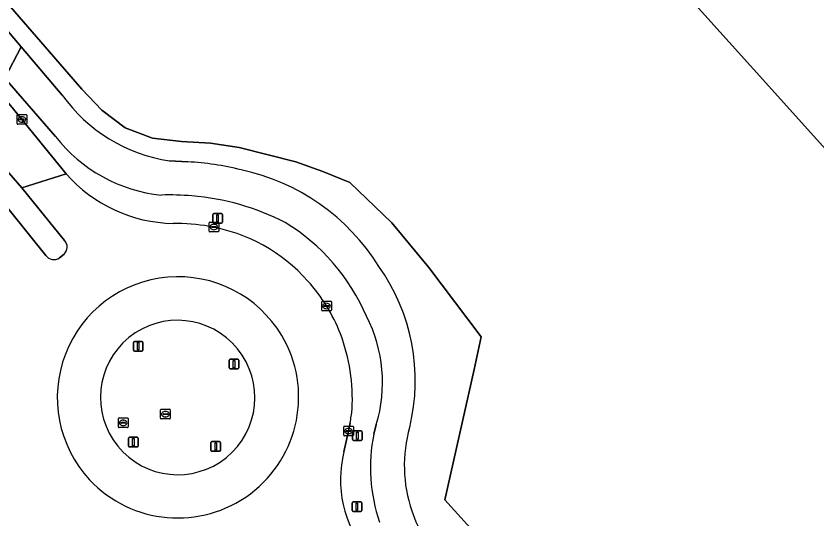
# Model space of a CAD drawing. Extents: x 156141 to 158132, y 385651 to 388333.
# Drawn here: x 156590.7 to 156673.5, y 387638.5 to 387690.4 of the extents above; entities that cross this region are included whole.
import ezdxf

# ---------------------------------------------------------------- set-up
doc = ezdxf.new("R2010")
doc.units = 0
for name, color, linetype in [('IMGEO_Berm_groen', 7, 'Continuous'), ('IMGEO_Erf', 7, 'Continuous'), ('IMGEO_Fietspad_gesloten', 7, 'Continuous'), ('IMGEO_Groenvoorziening', 7, 'Continuous'), ('IMGEO_Hek', 7, 'Continuous'), ('IMGEO_Kolk', 7, 'Continuous'), ('IMGEO_Lichtmast', 7, 'Continuous'), ('IMGEO_Pand', 7, 'Continuous'), ('IMGEO_Rijbaan_lokaal_gesloten', 7, 'Continuous'), ('IMGEO_Rioolput', 7, 'Continuous'), ('IMGEO_Verkeersbordpaal', 7, 'Continuous'), ('IMGEO_Verkeerseiland_gesloten', 7, 'Continuous')]:
    doc.layers.add(name, color=color, linetype=linetype)

msp = doc.modelspace()

# ---------------------------------------------------------------- linework, layer by layer
at = {"layer": 'IMGEO_Berm_groen'}
for points in [[(156594.823, 387677.916), (156589.59, 387683.941), (156588.617, 387682.987), (156595.924, 387674.063)], [(156625.291, 387648.32), (156625.122, 387647.458), (156624.644, 387645.307)], [(156627.72, 387647.131), (156627.993, 387648.118)]]:
    msp.add_lwpolyline(points, dxfattribs=at)
for centre, radius, start, end in [((156607.368, 387687.674), 15.893, 217.87596, 264.23279), ((156607.217, 387683.935), 14.999, 221.15839, 269.16409), ((156606.642, 387645.726), 26.149, 84.99996, 91.90864), ((156606.852, 387646.18), 25.679, 62.82568, 85.37913), ((156607.192, 387649.365), 19.573, 79.67475, 90.56746), ((156607.489, 387650.914), 21.237, 23.32867, 58.51673), ((156607.809, 387651.331), 17.53, 41.59204, 80.50652), ((156607.406, 387650.868), 18.139, 21.53194, 41.84267), ((156613.496, 387652.468), 15.135, 343.29603, 26.9333), ((156606.311, 387650.745), 19.204, 356.87426, 20.67307), ((156604.446, 387651.988), 21.165, 350.0205, 353.78915), ((156645.421, 387643.713), 18.028, 169.06981, 198.36354), ((156636.063, 387642.407), 11.782, 165.753, 219.3444)]:
    msp.add_arc(centre, radius, start, end, dxfattribs=at)
at = {"layer": 'IMGEO_Erf'}
msp.add_lwpolyline([(156669.507, 387682.08), (156538.947, 387826.991), (156537.015, 387829.136), (156633.839, 387916.211), (156766.18, 387769.321), (156897.382, 387623.525), (156929.98, 387587.301), (156947.364, 387567.957), (156834.491, 387466.369), (156819.115, 387483.525), (156835.125, 387497.929)], close=True, dxfattribs=at)
msp.add_lwpolyline([(156536.537, 387753.258), (156597.535, 387682.813), (156599.61, 387680.632), (156602.016, 387678.809), (156604.844, 387677.751), (156607.85, 387677.388), (156610.847, 387677.243), (156613.809, 387676.791), (156619.656, 387675.294), (156622.479, 387674.294), (156625.265, 387673.157), (156629.6, 387669.006), (156633.427, 387664.378), (156638.85, 387657.196), (156638.096, 387653.817), (156635.094, 387640.354), (156649.301, 387624.631)], dxfattribs=at)
at = {"layer": 'IMGEO_Fietspad_gesloten'}
for points in [[(156489.845, 387799.102), (156490.227, 387798.462), (156491.406, 387796.97), (156492.906, 387795.256), (156493.32, 387794.795), (156516.566, 387768.028), (156527.846, 387755.039), (156531.441, 387750.899), (156589.59, 387683.941), (156591.289, 387687.204), (156582.394, 387697.7), (156556.635, 387727.219), (156534.38, 387752.908), (156531.812, 387755.872), (156530.449, 387757.445), (156521.575, 387767.688), (156498.541, 387794.277), (156497.516, 387795.46), (156495.288, 387798.032)], [(156595.527, 387682.202), (156591.289, 387687.204), (156589.59, 387683.941), (156594.823, 387677.916)], [(156608.501, 387675.293), (156606.625, 387675.416)], [(156627.993, 387648.118), (156627.72, 387647.131)]]:
    msp.add_lwpolyline(points, dxfattribs=at)
for centre, radius, start, end in [((156608.931, 387691.655), 16.401, 215.19249, 261.91915), ((156607.368, 387687.674), 15.893, 217.87596, 264.23279), ((156607.409, 387649.509), 25.807, 75.19217, 87.5753), ((156609.519, 387652.903), 22.018, 31.72553, 78.244), ((156606.642, 387645.726), 26.149, 84.99996, 91.90864), ((156606.852, 387646.18), 25.679, 62.82568, 85.37913), ((156607.489, 387650.914), 21.237, 23.32867, 58.51673), ((156611.656, 387652.665), 20.368, 346.26438, 35.45817), ((156613.496, 387652.468), 15.135, 343.29603, 26.9333), ((156645.235, 387643.873), 14.35, 163.99652, 198.97956), ((156645.421, 387643.713), 18.028, 169.06981, 198.36354), ((156645.838, 387643.798), 14.897, 197.95203, 222.48527)]:
    msp.add_arc(centre, radius, start, end, dxfattribs=at)
at = {"layer": 'IMGEO_Groenvoorziening'}
for points in [[(156649.301, 387624.631), (156635.094, 387640.354), (156638.096, 387653.817), (156638.85, 387657.196), (156633.427, 387664.378), (156629.6, 387669.006), (156625.265, 387673.157), (156622.479, 387674.294), (156619.656, 387675.294), (156613.809, 387676.791), (156610.847, 387677.243), (156607.85, 387677.388), (156604.844, 387677.751), (156602.016, 387678.809), (156599.61, 387680.632), (156597.535, 387682.813), (156536.537, 387753.258), (156531.995, 387758.464), (156531.812, 387755.872), (156534.38, 387752.908), (156556.635, 387727.219), (156582.394, 387697.7), (156591.289, 387687.204), (156595.527, 387682.202)], [(156606.625, 387675.416), (156608.501, 387675.293)]]:
    msp.add_lwpolyline(points, dxfattribs=at)
for centre, radius, start, end in [((156608.931, 387691.655), 16.401, 215.19249, 261.91915), ((156607.409, 387649.509), 25.807, 75.19217, 87.5753), ((156609.519, 387652.903), 22.018, 31.72553, 78.244), ((156611.656, 387652.665), 20.368, 346.26438, 35.45817), ((156607.441, 387650.917), 7.993, 309.25768, 129.10528), ((156607.463, 387650.936), 7.993, 129.31376, 309.0492), ((156645.235, 387643.873), 14.35, 163.99652, 198.97956), ((156645.838, 387643.798), 14.897, 197.95203, 222.48527)]:
    msp.add_arc(centre, radius, start, end, dxfattribs=at)
at = {"layer": 'IMGEO_Hek'}
for points in [[(156536.537, 387753.258), (156597.535, 387682.813)], [(156656.158, 387617.043), (156654.149, 387619.266), (156650.851, 387622.917), (156649.301, 387624.631), (156635.094, 387640.354), (156638.096, 387653.817), (156638.85, 387657.196), (156633.427, 387664.378), (156629.6, 387669.006), (156625.265, 387673.157), (156622.479, 387674.294), (156619.656, 387675.294), (156613.809, 387676.791), (156610.847, 387677.243), (156607.85, 387677.388), (156604.844, 387677.751), (156602.016, 387678.809), (156599.61, 387680.632), (156597.535, 387682.813)]]:
    msp.add_lwpolyline(points, dxfattribs=at)
at = {"layer": 'IMGEO_Kolk'}
for p, q in [((156590.848, 387679.261), (156590.848, 387680.113)), ((156590.923, 387680.187), (156591.775, 387680.187)), ((156591.107, 387679.681), (156591.107, 387679.693)), ((156591.545, 387679.644), (156591.147, 387679.644)), ((156591.15, 387679.73), (156591.548, 387679.73)), ((156591.336, 387679.967), (156591.361, 387679.967)), ((156591.591, 387679.693), (156591.591, 387679.681)), ((156591.849, 387680.113), (156591.849, 387679.261)), ((156591.775, 387679.187), (156590.923, 387679.187)), ((156591.359, 387679.407), (156591.334, 387679.407)), ((156610.698, 387668.136), (156610.698, 387668.988)), ((156610.773, 387669.062), (156611.625, 387669.062)), ((156611.186, 387668.842), (156611.211, 387668.842)), ((156611.699, 387668.988), (156611.699, 387668.136)), ((156611.625, 387668.062), (156610.773, 387668.062)), ((156610.957, 387668.556), (156610.957, 387668.568)), ((156611.395, 387668.519), (156610.997, 387668.519)), ((156611, 387668.605), (156611.398, 387668.605)), ((156611.209, 387668.282), (156611.184, 387668.282)), ((156611.441, 387668.568), (156611.441, 387668.556)), ((156622.344, 387659.963), (156622.344, 387660.815)), ((156622.419, 387660.889), (156623.271, 387660.889)), ((156622.832, 387660.669), (156622.857, 387660.669)), ((156623.345, 387660.815), (156623.345, 387659.963)), ((156623.271, 387659.889), (156622.419, 387659.889)), ((156622.603, 387660.383), (156622.603, 387660.395)), ((156623.041, 387660.346), (156622.643, 387660.346)), ((156622.646, 387660.432), (156623.044, 387660.432)), ((156622.855, 387660.109), (156622.83, 387660.109)), ((156623.087, 387660.395), (156623.087, 387660.383)), ((156624.621, 387647.032), (156624.621, 387647.884)), ((156624.696, 387647.958), (156625.548, 387647.958)), ((156624.88, 387647.452), (156624.88, 387647.464)), ((156625.318, 387647.415), (156624.92, 387647.415)), ((156624.923, 387647.501), (156625.321, 387647.501)), ((156625.109, 387647.738), (156625.134, 387647.738)), ((156625.364, 387647.464), (156625.364, 387647.452)), ((156625.622, 387647.884), (156625.622, 387647.032)), ((156625.548, 387646.958), (156624.696, 387646.958)), ((156625.132, 387647.178), (156625.107, 387647.178))]:
    msp.add_line(p, q, dxfattribs=at)
for points in [[(156590.848, 387679.261), (156590.848, 387680.113)], [(156590.923, 387680.187), (156591.775, 387680.187)], [(156591.849, 387680.113), (156591.849, 387679.261)], [(156591.775, 387679.187), (156590.923, 387679.187)], [(156610.698, 387668.136), (156610.698, 387668.988)], [(156610.773, 387669.062), (156611.625, 387669.062)], [(156611.699, 387668.988), (156611.699, 387668.136)], [(156611.625, 387668.062), (156610.773, 387668.062)], [(156622.344, 387659.963), (156622.344, 387660.815)], [(156622.419, 387660.889), (156623.271, 387660.889)], [(156623.345, 387660.815), (156623.345, 387659.963)], [(156623.271, 387659.889), (156622.419, 387659.889)], [(156624.621, 387647.032), (156624.621, 387647.884)], [(156624.696, 387647.958), (156625.548, 387647.958)], [(156625.622, 387647.884), (156625.622, 387647.032)], [(156625.548, 387646.958), (156624.696, 387646.958)]]:
    msp.add_lwpolyline(points, dxfattribs=at)
for centre, radius, start, end in [((156590.925, 387680.111), 0.0765, 91.55205, 178.44795), ((156590.925, 387680.111), 0.0765, 91.55205, 178.44795), ((156591.147, 387679.69), 0.0403, 85.87752, 175.75265), ((156591.144, 387679.68), 0.0366, 178.93798, 274.71019), ((156591.548, 387679.687), 0.043, 264.86636, 352.45326), ((156591.552, 387679.692), 0.0386, 1.73085, 96.63898), ((156591.773, 387680.111), 0.0765, 1.55205, 88.44795), ((156591.773, 387680.111), 0.0765, 1.55205, 88.44795), ((156590.925, 387679.263), 0.0765, 181.55205, 268.44795), ((156590.925, 387679.263), 0.0765, 181.55205, 268.44795), ((156591.773, 387679.263), 0.0765, 271.55205, 358.44795), ((156591.773, 387679.263), 0.0765, 271.55205, 358.44795), ((156610.775, 387668.986), 0.0765, 91.55205, 178.44795), ((156610.775, 387668.986), 0.0765, 91.55205, 178.44795), ((156611.623, 387668.986), 0.0765, 1.55205, 88.44795), ((156611.623, 387668.986), 0.0765, 1.55205, 88.44795), ((156610.775, 387668.138), 0.0765, 181.55205, 268.44795), ((156610.775, 387668.138), 0.0765, 181.55205, 268.44795), ((156610.997, 387668.565), 0.0403, 85.87752, 175.75265), ((156610.994, 387668.555), 0.0366, 178.93798, 274.71019), ((156611.398, 387668.562), 0.043, 264.86636, 352.45326), ((156611.402, 387668.567), 0.0386, 1.73085, 96.63898), ((156611.623, 387668.138), 0.0765, 271.55205, 358.44795), ((156611.623, 387668.138), 0.0765, 271.55205, 358.44795), ((156622.421, 387660.813), 0.0765, 91.55205, 178.44795), ((156622.421, 387660.813), 0.0765, 91.55205, 178.44795), ((156623.269, 387660.813), 0.0765, 1.55205, 88.44795), ((156623.269, 387660.813), 0.0765, 1.55205, 88.44795), ((156622.421, 387659.965), 0.0765, 181.55205, 268.44795), ((156622.421, 387659.965), 0.0765, 181.55205, 268.44795), ((156622.643, 387660.392), 0.0403, 85.87752, 175.75265), ((156622.64, 387660.382), 0.0366, 178.93798, 274.71019), ((156623.044, 387660.389), 0.043, 264.86636, 352.45326), ((156623.048, 387660.394), 0.0386, 1.73085, 96.63898), ((156623.269, 387659.965), 0.0765, 271.55205, 358.44795), ((156623.269, 387659.965), 0.0765, 271.55205, 358.44795), ((156624.698, 387647.882), 0.0765, 91.55205, 178.44795), ((156624.698, 387647.882), 0.0765, 91.55205, 178.44795), ((156624.92, 387647.461), 0.0403, 85.87752, 175.75265), ((156624.917, 387647.451), 0.0366, 178.93798, 274.71019), ((156625.321, 387647.458), 0.043, 264.86636, 352.45326), ((156625.325, 387647.463), 0.0386, 1.73085, 96.63898), ((156625.546, 387647.882), 0.0765, 1.55205, 88.44795), ((156625.546, 387647.882), 0.0765, 1.55205, 88.44795), ((156624.698, 387647.034), 0.0765, 181.55205, 268.44795), ((156624.698, 387647.034), 0.0765, 181.55205, 268.44795), ((156625.546, 387647.034), 0.0765, 271.55205, 358.44795), ((156625.546, 387647.034), 0.0765, 271.55205, 358.44795)]:
    msp.add_arc(centre, radius, start, end, dxfattribs=at)
for centre, major_axis, ratio, start_param, end_param in [((156591.335, 387679.687), (-0.387, 0.002), 0.722429, 4.712389, 7.853982), ((156591.36, 387679.687), (-0.39, 0.002), 0.717154, 1.570796, 4.712389), ((156611.185, 387668.562), (-0.387, 0.002), 0.722429, 4.712389, 7.853982), ((156611.21, 387668.562), (-0.39, 0.002), 0.717154, 1.570796, 4.712389), ((156622.831, 387660.389), (-0.387, 0.002), 0.722429, 4.712389, 7.853982), ((156622.856, 387660.389), (-0.39, 0.002), 0.717154, 1.570796, 4.712389), ((156625.108, 387647.458), (-0.387, 0.002), 0.722429, 4.712389, 7.853982), ((156625.133, 387647.458), (-0.39, 0.002), 0.717154, 1.570796, 4.712389)]:
    msp.add_ellipse(centre, major_axis=major_axis, ratio=ratio, start_param=start_param, end_param=end_param, dxfattribs=at)
at = {"layer": 'IMGEO_Lichtmast'}
for p, q in [((156611.082, 387669.053), (156611.082, 387669.853)), ((156611.082, 387669.853), (156611.082, 387669.053)), ((156611.182, 387669.953), (156611.972, 387669.953)), ((156611.972, 387669.953), (156611.182, 387669.953)), ((156612.072, 387669.853), (156612.072, 387669.053)), ((156612.072, 387669.053), (156612.072, 387669.853)), ((156611.972, 387668.953), (156611.182, 387668.953)), ((156611.182, 387668.953), (156611.972, 387668.953)), ((156625.532, 387646.575), (156625.532, 387647.375)), ((156625.532, 387647.375), (156625.532, 387646.575)), ((156625.632, 387647.475), (156626.422, 387647.475)), ((156626.422, 387647.475), (156625.632, 387647.475)), ((156626.522, 387647.375), (156626.522, 387646.575)), ((156626.522, 387646.575), (156626.522, 387647.375)), ((156626.422, 387646.475), (156625.632, 387646.475)), ((156625.632, 387646.475), (156626.422, 387646.475))]:
    msp.add_line(p, q, dxfattribs=at)
for points in [[(156611.502, 387669.828), (156611.652, 387669.828), (156611.652, 387669.078), (156611.502, 387669.078), (156611.502, 387669.828)], [(156625.952, 387647.35), (156626.102, 387647.35), (156626.102, 387646.6), (156625.952, 387646.6), (156625.952, 387647.35)]]:
    msp.add_lwpolyline(points, dxfattribs=at)
for centre, start, end in [((156611.182, 387669.853), 90, 180), ((156611.182, 387669.853), 90, 180), ((156611.972, 387669.853), 0, 90), ((156611.972, 387669.853), 360, 90), ((156611.182, 387669.053), 180, 270), ((156611.182, 387669.053), 180, 270), ((156611.972, 387669.053), 270, 0), ((156611.972, 387669.053), 270, 0), ((156625.632, 387647.375), 90, 180), ((156625.632, 387647.375), 90, 180), ((156626.422, 387647.375), 0, 90), ((156626.422, 387647.375), 360, 90), ((156625.632, 387646.575), 180, 270), ((156625.632, 387646.575), 180, 270), ((156626.422, 387646.575), 270, 0), ((156626.422, 387646.575), 270, 0)]:
    msp.add_arc(centre, 0.1, start, end, dxfattribs=at)
at = {"layer": 'IMGEO_Pand'}
msp.add_lwpolyline([(156766.18, 387769.321), (156633.839, 387916.211), (156537.015, 387829.136), (156538.947, 387826.991), (156669.507, 387682.08), (156835.125, 387497.929), (156819.115, 387483.525), (156834.491, 387466.369), (156947.364, 387567.957), (156929.98, 387587.301), (156897.382, 387623.525)], close=True, dxfattribs=at)
at = {"layer": 'IMGEO_Rijbaan_lokaal_gesloten'}
for points in [[(156584.76, 387680.16), (156591.335, 387672.618), (156595.924, 387674.063), (156588.617, 387682.987), (156583.574, 387689.146), (156566.662, 387707.871), (156559.788, 387715.47), (156555.097, 387720.691), (156553.779, 387722.201), (156554.012, 387722.401), (156550.277, 387726.725), (156531.283, 387748.63)], [(156595.924, 387674.063), (156591.335, 387672.618), (156595.759, 387667.158)], [(156593.821, 387665.612), (156588.161, 387672.617), (156587.8, 387666.65)], [(156595.704, 387665.747), (156595.226, 387665.373)], [(156624.644, 387645.307), (156625.122, 387647.458), (156625.291, 387648.32)]]:
    msp.add_lwpolyline(points, dxfattribs=at)
for centre, radius, start, end in [((156607.217, 387683.935), 14.999, 221.15839, 269.16409), ((156607.192, 387649.365), 19.573, 79.67475, 90.56746), ((156607.809, 387651.331), 17.53, 41.59204, 80.50652), ((156595.02, 387666.48), 1.003, 313.00655, 42.529), ((156594.643, 387666.193), 1.007, 215.27631, 305.41571), ((156607.5, 387650.918), 12.493, 30.96578, 222.84502), ((156607.406, 387650.868), 18.139, 21.53194, 41.84267), ((156607.463, 387650.967), 12.5, 223.12825, 30.68255), ((156606.311, 387650.745), 19.204, 356.87426, 20.67307), ((156604.446, 387651.988), 21.165, 350.0205, 353.78915), ((156636.063, 387642.407), 11.782, 165.753, 219.3444)]:
    msp.add_arc(centre, radius, start, end, dxfattribs=at)
at = {"layer": 'IMGEO_Rioolput'}
for p, q in [((156605.684, 387648.785), (156605.684, 387649.637)), ((156605.759, 387649.711), (156606.611, 387649.711)), ((156605.943, 387649.205), (156605.943, 387649.217)), ((156606.381, 387649.168), (156605.983, 387649.168)), ((156605.986, 387649.254), (156606.384, 387649.254)), ((156606.172, 387649.491), (156606.197, 387649.491)), ((156606.427, 387649.217), (156606.427, 387649.205)), ((156606.685, 387649.637), (156606.685, 387648.785)), ((156601.323, 387647.89), (156601.323, 387648.742)), ((156601.398, 387648.816), (156602.25, 387648.816)), ((156601.582, 387648.31), (156601.582, 387648.322)), ((156602.02, 387648.273), (156601.622, 387648.273)), ((156601.625, 387648.359), (156602.023, 387648.359)), ((156601.811, 387648.596), (156601.836, 387648.596)), ((156602.066, 387648.322), (156602.066, 387648.31)), ((156602.324, 387648.742), (156602.324, 387647.89)), ((156606.611, 387648.711), (156605.759, 387648.711)), ((156606.195, 387648.931), (156606.17, 387648.931)), ((156602.25, 387647.816), (156601.398, 387647.816)), ((156601.834, 387648.036), (156601.809, 387648.036))]:
    msp.add_line(p, q, dxfattribs=at)
for points in [[(156605.684, 387648.785), (156605.684, 387649.637)], [(156605.759, 387649.711), (156606.611, 387649.711)], [(156606.685, 387649.637), (156606.685, 387648.785)], [(156601.323, 387647.89), (156601.323, 387648.742)], [(156601.398, 387648.816), (156602.25, 387648.816)], [(156602.324, 387648.742), (156602.324, 387647.89)], [(156606.611, 387648.711), (156605.759, 387648.711)], [(156602.25, 387647.816), (156601.398, 387647.816)]]:
    msp.add_lwpolyline(points, dxfattribs=at)
for centre, radius, start, end in [((156605.761, 387649.635), 0.0765, 91.55205, 178.44795), ((156605.761, 387649.635), 0.0765, 91.55205, 178.44795), ((156605.983, 387649.214), 0.0403, 85.87752, 175.75265), ((156605.98, 387649.204), 0.0366, 178.93798, 274.71019), ((156606.384, 387649.211), 0.043, 264.86636, 352.45326), ((156606.388, 387649.216), 0.0386, 1.73085, 96.63898), ((156606.609, 387649.635), 0.0765, 1.55205, 88.44795), ((156606.609, 387649.635), 0.0765, 1.55205, 88.44795), ((156601.4, 387648.74), 0.0765, 91.55205, 178.44795), ((156601.4, 387648.74), 0.0765, 91.55205, 178.44795), ((156601.622, 387648.319), 0.0403, 85.87752, 175.75265), ((156601.619, 387648.309), 0.0366, 178.93798, 274.71019), ((156602.023, 387648.316), 0.043, 264.86636, 352.45326), ((156602.027, 387648.321), 0.0386, 1.73085, 96.63898), ((156602.248, 387648.74), 0.0765, 1.55205, 88.44795), ((156602.248, 387648.74), 0.0765, 1.55205, 88.44795), ((156605.761, 387648.787), 0.0765, 181.55205, 268.44795), ((156605.761, 387648.787), 0.0765, 181.55205, 268.44795), ((156606.609, 387648.787), 0.0765, 271.55205, 358.44795), ((156606.609, 387648.787), 0.0765, 271.55205, 358.44795), ((156601.4, 387647.892), 0.0765, 181.55205, 268.44795), ((156601.4, 387647.892), 0.0765, 181.55205, 268.44795), ((156602.248, 387647.892), 0.0765, 271.55205, 358.44795), ((156602.248, 387647.892), 0.0765, 271.55205, 358.44795)]:
    msp.add_arc(centre, radius, start, end, dxfattribs=at)
for centre, major_axis, ratio, start_param, end_param in [((156606.171, 387649.211), (-0.387, 0.002), 0.722429, 4.712389, 7.853982), ((156606.196, 387649.211), (-0.39, 0.002), 0.717154, 1.570796, 4.712389), ((156601.81, 387648.316), (-0.387, 0.002), 0.722429, 4.712389, 7.853982), ((156601.835, 387648.316), (-0.39, 0.002), 0.717154, 1.570796, 4.712389)]:
    msp.add_ellipse(centre, major_axis=major_axis, ratio=ratio, start_param=start_param, end_param=end_param, dxfattribs=at)
at = {"layer": 'IMGEO_Verkeersbordpaal'}
for p, q in [((156602.874, 387655.823), (156602.874, 387656.623)), ((156602.874, 387656.623), (156602.874, 387655.823)), ((156602.974, 387656.723), (156603.764, 387656.723)), ((156603.764, 387656.723), (156602.974, 387656.723)), ((156603.864, 387656.623), (156603.864, 387655.823)), ((156603.864, 387655.823), (156603.864, 387656.623)), ((156603.764, 387655.723), (156602.974, 387655.723)), ((156602.974, 387655.723), (156603.764, 387655.723)), ((156612.787, 387653.982), (156612.787, 387654.782)), ((156612.787, 387654.782), (156612.787, 387653.982)), ((156612.887, 387654.882), (156613.677, 387654.882)), ((156613.677, 387654.882), (156612.887, 387654.882)), ((156613.777, 387654.782), (156613.777, 387653.982)), ((156613.777, 387653.982), (156613.777, 387654.782)), ((156613.677, 387653.882), (156612.887, 387653.882)), ((156612.887, 387653.882), (156613.677, 387653.882)), ((156602.374, 387645.909), (156602.374, 387646.709)), ((156602.374, 387646.709), (156602.374, 387645.909)), ((156602.474, 387646.809), (156603.264, 387646.809)), ((156603.264, 387646.809), (156602.474, 387646.809)), ((156603.364, 387646.709), (156603.364, 387645.909)), ((156603.364, 387645.909), (156603.364, 387646.709)), ((156603.264, 387645.809), (156602.474, 387645.809)), ((156602.474, 387645.809), (156603.264, 387645.809)), ((156610.898, 387645.462), (156610.898, 387646.262)), ((156610.898, 387646.262), (156610.898, 387645.462)), ((156610.998, 387646.362), (156611.788, 387646.362)), ((156611.788, 387646.362), (156610.998, 387646.362)), ((156611.888, 387646.262), (156611.888, 387645.462)), ((156611.888, 387645.462), (156611.888, 387646.262)), ((156611.788, 387645.362), (156610.998, 387645.362)), ((156610.998, 387645.362), (156611.788, 387645.362)), ((156625.492, 387639.238), (156625.492, 387640.038)), ((156625.492, 387640.038), (156625.492, 387639.238)), ((156625.592, 387640.138), (156626.382, 387640.138)), ((156626.382, 387640.138), (156625.592, 387640.138)), ((156626.482, 387640.038), (156626.482, 387639.238)), ((156626.482, 387639.238), (156626.482, 387640.038)), ((156626.382, 387639.138), (156625.592, 387639.138)), ((156625.592, 387639.138), (156626.382, 387639.138))]:
    msp.add_line(p, q, dxfattribs=at)
for points in [[(156603.294, 387656.598), (156603.444, 387656.598), (156603.444, 387655.848), (156603.294, 387655.848), (156603.294, 387656.598)], [(156613.207, 387654.757), (156613.357, 387654.757), (156613.357, 387654.007), (156613.207, 387654.007), (156613.207, 387654.757)], [(156602.794, 387646.684), (156602.944, 387646.684), (156602.944, 387645.934), (156602.794, 387645.934), (156602.794, 387646.684)], [(156611.318, 387646.237), (156611.468, 387646.237), (156611.468, 387645.487), (156611.318, 387645.487), (156611.318, 387646.237)], [(156625.912, 387640.013), (156626.062, 387640.013), (156626.062, 387639.263), (156625.912, 387639.263), (156625.912, 387640.013)]]:
    msp.add_lwpolyline(points, dxfattribs=at)
for centre, start, end in [((156602.974, 387656.623), 90, 180), ((156602.974, 387656.623), 90, 180), ((156603.764, 387656.623), 0, 90), ((156603.764, 387656.623), 360, 90), ((156602.974, 387655.823), 180, 270), ((156602.974, 387655.823), 180, 270), ((156603.764, 387655.823), 270, 0), ((156603.764, 387655.823), 270, 0), ((156612.887, 387654.782), 90, 180), ((156612.887, 387654.782), 90, 180), ((156613.677, 387654.782), 0, 90), ((156613.677, 387654.782), 360, 90), ((156612.887, 387653.982), 180, 270), ((156612.887, 387653.982), 180, 270), ((156613.677, 387653.982), 270, 0), ((156613.677, 387653.982), 270, 0), ((156602.474, 387646.709), 90, 180), ((156602.474, 387646.709), 90, 180), ((156603.264, 387646.709), 0, 90), ((156603.264, 387646.709), 360, 90), ((156602.474, 387645.909), 180, 270), ((156602.474, 387645.909), 180, 270), ((156603.264, 387645.909), 270, 0), ((156603.264, 387645.909), 270, 0), ((156610.998, 387646.262), 90, 180), ((156610.998, 387646.262), 90, 180), ((156611.788, 387646.262), 0, 90), ((156611.788, 387646.262), 360, 90), ((156610.998, 387645.462), 180, 270), ((156610.998, 387645.462), 180, 270), ((156611.788, 387645.462), 270, 0), ((156611.788, 387645.462), 270, 0), ((156625.592, 387640.038), 90, 180), ((156625.592, 387640.038), 90, 180), ((156626.382, 387640.038), 0, 90), ((156626.382, 387640.038), 360, 90), ((156625.592, 387639.238), 180, 270), ((156625.592, 387639.238), 180, 270), ((156626.382, 387639.238), 270, 0), ((156626.382, 387639.238), 270, 0)]:
    msp.add_arc(centre, 0.1, start, end, dxfattribs=at)
at = {"layer": 'IMGEO_Verkeerseiland_gesloten'}
for points in [[(156595.759, 387667.158), (156591.335, 387672.618), (156584.76, 387680.16)], [(156583.207, 387678.911), (156588.161, 387672.617), (156593.821, 387665.612)], [(156595.226, 387665.373), (156595.704, 387665.747)]]:
    msp.add_lwpolyline(points, dxfattribs=at)
for centre, radius, start, end in [((156595.02, 387666.48), 1.003, 313.00655, 42.529), ((156594.643, 387666.193), 1.007, 215.27631, 305.41571), ((156607.5, 387650.918), 12.493, 30.96578, 222.84502), ((156607.441, 387650.917), 7.993, 309.25768, 129.10528), ((156607.463, 387650.967), 12.5, 223.12825, 30.68255), ((156607.463, 387650.936), 7.993, 129.31376, 309.0492)]:
    msp.add_arc(centre, radius, start, end, dxfattribs=at)

doc.saveas('drawing.dxf')
